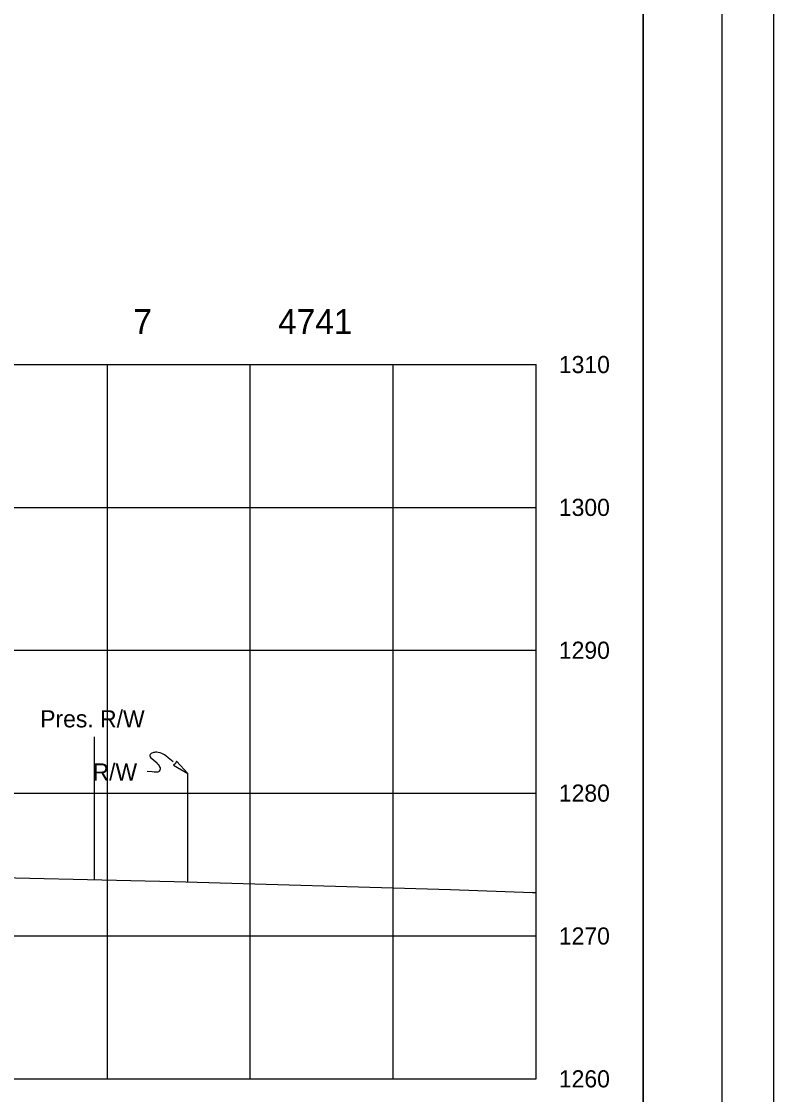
# Model space of a CAD drawing. Extents: x 2148105 to 2149976, y 144169 to 149705.
# Drawn here: x 2148527.3 to 2148579.9, y 145960.8 to 146035.9 of the extents above; entities that cross this region are included whole.
import ezdxf

# ---------------------------------------------------------------- set-up
doc = ezdxf.new("R2010")
doc.units = 0
for name, color, linetype in [('PH1a-PR-ServRd', 7, 'Continuous'), ('PR_Align_Ramp_A', 7, 'Continuous'), ('PR_Align_Ramp_E', 7, 'Continuous'), ('PR_Align_Ramp_J', 7, 'Continuous'), ('PR_Storm_Conc_Box_PH1B', 7, 'Continuous'), ('PR_Storm_Conc_Pipe_PH1B', 7, 'Continuous'), ('PR_Storm_Inlet_CICI_PH1B', 7, 'Continuous'), ('PR_Storm_MH_PH1A', 7, 'Continuous'), ('PR_Storm_MH_PH1B', 7, 'Continuous'), ('PR_Storm_Standard_Median_Drain_PH1B', 7, 'Continuous'), ('TOPO_BRIDGE_Low Beam', 7, 'Continuous')]:
    doc.layers.add(name, color=color, linetype=linetype)

msp = doc.modelspace()

# ---------------------------------------------------------------- linework, layer by layer
at = {"layer": 'PH1a-PR-ServRd'}
msp.add_lwpolyline([(2148570.822, 145881.906), (2148255.822, 145881.906), (2148255.822, 146091.906), (2148570.822, 146091.906)], close=True, dxfattribs=at)
at = {"layer": 'PR_Align_Ramp_E'}
msp.add_lwpolyline([(2148219.947, 146105.156), (2148579.947, 146105.156), (2148579.947, 145865.156), (2148219.947, 145865.156)], close=True, dxfattribs=at)
at = {"layer": 'PR_Align_Ramp_J'}
msp.add_lwpolyline([(2148236.322, 146096.906), (2148576.322, 146096.906), (2148576.322, 145876.906), (2148236.322, 145876.906)], close=True, dxfattribs=at)
at = {"layer": 'PR_Storm_Conc_Box_PH1B'}
for p, q in [((2148263.322, 146011.906), (2148563.322, 146011.906)), ((2148533.322, 145961.906), (2148533.322, 146011.906)), ((2148543.322, 145961.906), (2148543.322, 146011.906)), ((2148553.322, 145961.906), (2148553.322, 146011.906)), ((2148563.322, 145961.906), (2148563.322, 146011.906)), ((2148263.322, 146001.906), (2148563.322, 146001.906)), ((2148263.322, 145991.906), (2148563.322, 145991.906)), ((2148263.322, 145981.906), (2148563.322, 145981.906)), ((2148263.322, 145971.906), (2148563.322, 145971.906)), ((2148263.322, 145961.906), (2148563.322, 145961.906))]:
    msp.add_line(p, q, dxfattribs=at)
at = {"layer": 'PR_Storm_Conc_Pipe_PH1B'}
msp.add_lwpolyline([(2148255.822, 145881.906), (2148570.822, 145881.906), (2148570.822, 146091.906), (2148255.822, 146091.906)], close=True, dxfattribs=at)
msp.add_lwpolyline([(2148255.822, 145881.906), (2148570.822, 145881.906), (2148570.822, 146091.906), (2148255.822, 146091.906)], close=True, dxfattribs=at)
at = {"layer": 'PR_Storm_Inlet_CICI_PH1B'}
msp.add_lwpolyline([(2148263.322, 145978.859), (2148270.656, 145978.707), (2148281.244, 145978.557), (2148331.523, 145978.198), (2148357.335, 145978.203), (2148359.161, 145978.196), (2148361.89, 145978.166), (2148373.933, 145977.861), (2148389.772, 145977.489), (2148394.031, 145977.48), (2148418.686, 145977.888), (2148442.519, 145977.44), (2148443.209, 145977.437), (2148466.305, 145977.176), (2148486.436, 145976.707), (2148506.027, 145976.34), (2148521.795, 145976.088), (2148537.999, 145975.708), (2148557.347, 145975.162), (2148563.08, 145974.956), (2148563.322, 145974.949)], dxfattribs=at)
at = {"layer": 'PR_Storm_MH_PH1A'}
msp.add_line((2148532.42, 145975.839), (2148532.42, 145985.839), dxfattribs=at)
at = {"layer": 'PR_Storm_Standard_Median_Drain_PH1B'}
for p, q in [((2148563.322, 145961.906), (2148563.322, 146011.906)), ((2148263.322, 145961.906), (2148563.322, 145961.906))]:
    msp.add_line(p, q, dxfattribs=at)
at = {"layer": 'TOPO_BRIDGE_Low Beam'}
msp.add_line((2148538.946, 145975.681), (2148538.946, 145983.281), dxfattribs=at)
for points in [[(2148537.935, 145984.092), (2148537.583, 145984.384), (2148537.421, 145984.512), (2148537.324, 145984.587), (2148537.224, 145984.642), (2148537.127, 145984.689), (2148537.01, 145984.727), (2148536.875, 145984.757), (2148536.782, 145984.766), (2148536.699, 145984.766), (2148536.615, 145984.759), (2148536.544, 145984.745), (2148536.492, 145984.731), (2148536.438, 145984.71), (2148536.395, 145984.683), (2148536.358, 145984.652), (2148536.322, 145984.609), (2148536.292, 145984.552), (2148536.295, 145984.494), (2148536.306, 145984.455), (2148536.36, 145984.386), (2148536.549, 145984.224), (2148536.734, 145984.06), (2148536.812, 145983.985), (2148536.875, 145983.91), (2148536.938, 145983.816), (2148536.975, 145983.754), (2148537.015, 145983.665), (2148537.021, 145983.588), (2148536.999, 145983.504), (2148536.957, 145983.435), (2148536.908, 145983.4), (2148536.851, 145983.377), (2148536.74, 145983.36), (2148536.607, 145983.368), (2148536.45, 145983.384), (2148536.115, 145983.42)], [(2148538.946, 145983.281), (2148538.43, 145983.831), (2148538.169, 145984.138), (2148538.087, 145983.97), (2148537.944, 145983.856), (2148538.946, 145983.281)]]:
    msp.add_lwpolyline(points, dxfattribs=at)

# ---------------------------------------------------------------- texts
at = {"layer": 'PR_Align_Ramp_A'}
for s, p in [('7', (2148535.134, 146014.031)), ('4741', (2148545.269, 146014.031))]:
    msp.add_text(s, height=1.75, dxfattribs=at).set_placement(p)
at = {"layer": 'PR_Storm_MH_PH1A'}
msp.add_text('Pres. R/W', height=1.2, rotation=360, dxfattribs=at).set_placement((2148528.62, 145986.505))
at = {"layer": 'PR_Storm_MH_PH1B'}
for s, p in [('1310', (2148564.922, 146011.306)), ('1300', (2148564.922, 146001.306)), ('1290', (2148564.922, 145991.306)), ('1280', (2148564.922, 145981.306)), ('1270', (2148564.922, 145971.306)), ('1260', (2148564.922, 145961.306))]:
    msp.add_text(s, height=1.2, dxfattribs=at).set_placement(p)
at = {"layer": 'TOPO_BRIDGE_Low Beam'}
msp.add_text('R/W', height=1.2, rotation=360, dxfattribs=at).set_placement((2148532.283, 145982.784))

doc.saveas('drawing.dxf')
